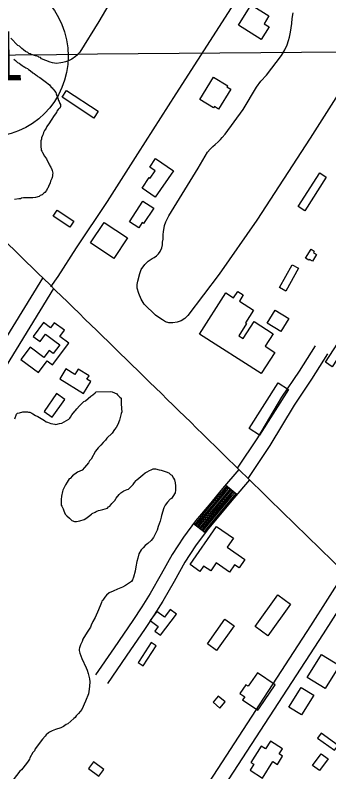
# Model space of a CAD drawing. Extents: x 3823584 to 3861785, y 301729 to 327625.
# Drawn here: x 3858261 to 3858898, y 312242 to 313779 of the extents above; entities that cross this region are included whole.
import ezdxf

# ---------------------------------------------------------------- set-up
doc = ezdxf.new("R2010")
doc.units = 0
for name, color, linetype in [('V-BLDG-OTLN', 7, 'Continuous'), ('V-GRID-MAJR', 7, 'Continuous'), ('V-ROAD-CNTR', 7, 'Continuous'), ('V-ROAD-IDEN', 7, 'Continuous'), ('V-SITE-VEGE', 7, 'Continuous')]:
    doc.layers.add(name, color=color, linetype=linetype)

msp = doc.modelspace()

# ---------------------------------------------------------------- linework, layer by layer
at = {"layer": 'V-BLDG-OTLN'}
for points in [[(3858714.667, 313758.733), (3858740.24, 313800.31), (3858776.627, 313777.929), (3858766.759, 313761.887), (3858776.754, 313755.741), (3858761.048, 313730.204)], [(3858635.9560000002, 313608.113), (3858664.063, 313653.693), (3858692.739, 313636.011), (3858691.309, 313633.692), (3858699.085, 313628.898), (3858674.2290000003, 313588.589), (3858665.779, 313593.799), (3858663.673, 313591.02)], [(3858420.881, 313570.391), (3858356.4450000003, 313612.705), (3858365.458, 313626.428), (3858429.892, 313584.114)], [(3858546.43, 313488.313), (3858582.448, 313463.375), (3858545.27, 313409.68200000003), (3858518.6950000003, 313428.086), (3858533.443, 313449.385), (3858535.2660000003, 313448.123), (3858545.563, 313462.994), (3858534.2970000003, 313470.795)], [(3858893.049, 313450.376), (3858849.159, 313381.926), (3858835.832, 313390.472), (3858879.723, 313458.922)], [(3858542.696, 313387.01300000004), (3858522.028, 313355.748), (3858519.031, 313357.731), (3858512.029, 313347.13800000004), (3858493.018, 313359.70900000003), (3858520.684, 313401.564)], [(3858372.333, 313348.445), (3858338.213, 313371.254), (3858346.293, 313383.339), (3858380.412, 313360.528)], [(3858461.61, 313285.166), (3858414.338, 313316.746), (3858442.096, 313358.298), (3858489.3680000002, 313326.718)], [(3858850.66, 313285.561), (3858861.981, 313304.063), (3858868.6950000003, 313299.954), (3858866.987, 313297.163), (3858873.409, 313293.233), (3858864.967, 313279.438), (3858858.936, 313283.128), (3858857.764, 313281.213)], [(3858797.838, 313225.841), (3858823.841, 313272.21), (3858836.6780000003, 313265.011), (3858810.673, 313218.643)], [(3858760.7770000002, 313050.885), (3858635.298, 313131.455), (3858689.0870000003, 313215.227), (3858704.81, 313205.13), (3858713.12, 313218.07300000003), (3858724.4620000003, 313210.787), (3858716.401, 313198.234), (3858745.0470000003, 313179.841), (3858728.6950000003, 313154.379), (3858731.233, 313152.75), (3858715.3510000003, 313128.017), (3858724.208, 313122.327), (3858746.466, 313156.99), (3858785.148, 313132.15), (3858768.912, 313106.867), (3858788.606, 313094.22500000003)], [(3858800.947, 313136.561), (3858773.1, 313153.738), (3858789.324, 313180.038), (3858817.171, 313162.86100000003)], [(3858272.844661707, 313079.4368187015), (3858308.221369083, 313053.13106193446), (3858325.7511155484, 313076.70554856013), (3858336.7745095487, 313068.50866584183), (3858369.99638611, 313113.1863619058), (3858351.8287544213, 313126.6956264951), (3858360.961150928, 313138.9771252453), (3858340.33721949, 313154.31286913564), (3858332.9310686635, 313144.3528731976), (3858318.477841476, 313155.1001446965), (3858297.3062734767, 313126.6280360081), (3858311.6097262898, 313115.99213519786), (3858322.7022469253, 313130.9096629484), (3858341.528885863, 313116.91036732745), (3858351.578746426, 313109.43739408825), (3858338.4147309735, 313091.7340629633), (3858329.9075464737, 313098.0599181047), (3858319.438701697, 313083.98112685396), (3858291.6106228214, 313104.67380089)], [(3858946.7320000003, 313128.914), (3858904.809, 313065.049), (3858891.13, 313074.027), (3858933.055, 313137.892)], [(3858351.761932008, 313040.4317310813), (3858399.837970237, 313010.4975940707), (3858414.981663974, 313034.81928401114), (3858406.940212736, 313039.826225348), (3858411.1177834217, 313046.53565705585), (3858388.9297914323, 313060.35082187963), (3858382.141239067, 313049.4479953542), (3858364.294644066, 313060.56002620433)], [(3858816.35, 313018.477), (3858757.244, 312925.795), (3858736.0870000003, 312939.289), (3858795.1920000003, 313031.972)], [(3858336.341315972, 312962.4215558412), (3858361.7399776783, 312998.70535827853), (3858345.059169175, 313010.38192423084), (3858319.660507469, 312974.09812179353)], [(3858616.217452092, 312662.8551608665), (3858669.9855701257, 312740.4222819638), (3858704.5778675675, 312716.44353032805), (3858691.8873723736, 312698.1359307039), (3858727.907202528, 312673.16763934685), (3858716.1405903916, 312656.19285462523), (3858706.8514794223, 312662.6318974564), (3858696.557452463, 312647.78149790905), (3858669.535814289, 312666.51240618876), (3858658.1865909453, 312650.13975611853), (3858643.945091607, 312660.01170452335), (3858636.2773312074, 312648.9500173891)], [(3858748.4341357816, 312536.8085890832), (3858794.2692527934, 312601.1540418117), (3858820.22210563, 312582.66707814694), (3858774.3869886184, 312518.32162541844)], [(3858556.2792221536, 312519.1796979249), (3858588.8926707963, 312562.37048126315), (3858576.2333032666, 312571.9295955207), (3858564.1914145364, 312555.9822293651), (3858548.9085219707, 312567.52237273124), (3858535.179730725, 312549.34100054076), (3858551.5509852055, 312536.9790328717), (3858544.7082165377, 312527.9169878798)], [(3858651.4752344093, 312501.55080676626), (3858686.7330167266, 312551.79314656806), (3858705.5907313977, 312538.55966258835), (3858670.3329490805, 312488.31732278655)], [(3858521.0214398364, 312457.47857887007), (3858547.464776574, 312498.02502853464), (3858537.2206138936, 312504.7060041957), (3858512.600955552, 312466.9558614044), (3858510.777277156, 312464.1595545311)], [(3858854.207482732, 312433.67957580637), (3858883.2951531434, 312480.39613737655), (3858919.692843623, 312457.7334244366), (3858890.605173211, 312411.0168628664)], [(3858757.2485813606, 312371.97845675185), (3858788.9805854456, 312418.69501832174), (3858753.04126719, 312443.1066307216), (3858734.4272194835, 312415.70261604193), (3858729.7612535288, 312418.8719514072), (3858717.65593845, 312401.05023754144), (3858727.295141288, 312394.5028544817), (3858722.9508328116, 312388.10706700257), (3858753.9169141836, 312367.07350229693)], [(3858817.1868112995, 312372.8599013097), (3858841.867258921, 312413.4063509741), (3858867.4255037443, 312397.849158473), (3858842.745056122, 312357.3027088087)], [(3858673.5113483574, 312395.7774598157), (3858662.9340136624, 312383.4372360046), (3858677.0163867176, 312371.36663052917), (3858687.5937214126, 312383.70685434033)], [(3858875.362152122, 312310.27733769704), (3858909.738489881, 312285.5968900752), (3858916.848171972, 312295.4996615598), (3858882.4718342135, 312320.1801091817)], [(3858763.418693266, 312229.1844383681), (3858784.573362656, 312262.6793315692), (3858793.660096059, 312256.9403420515), (3858804.3631020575, 312273.8867682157), (3858797.3324908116, 312278.32715426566), (3858803.846453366, 312288.6409283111), (3858779.471456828, 312304.0356629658), (3858769.5643690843, 312288.34944070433), (3858760.7097785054, 312293.94181370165), (3858739.932123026, 312261.0438591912), (3858746.0009997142, 312257.21088444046), (3858738.314104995, 312245.03996780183)], [(3858864.784817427, 312254.74633054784), (3858882.413708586, 312278.5453336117), (3858896.5792799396, 312268.0523177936), (3858881.198892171, 312247.2887943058), (3858878.9503887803, 312244.25331472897)], [(3858409.9594255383, 312248.57621864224), (3858431.114094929, 312232.7102165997), (3858441.374109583, 312246.3902361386), (3858420.2194401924, 312262.25623818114)]]:
    msp.add_lwpolyline(points, close=True, dxfattribs=at)
at = {"layer": 'V-GRID-MAJR'}
msp.add_spline([(3827733.773, 313215.73), (3833043.082, 313295.662), (3838352.38, 313376.366), (3843661.667, 313457.842), (3848970.941, 313540.09), (3854280.204, 313623.11100000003), (3859589.454, 313706.903), (3859589.455, 313706.903)], degree=3, dxfattribs=at)
at = {"layer": 'V-ROAD-CNTR'}
for p, q in [((3858711.5655373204, 312805.2713640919), (3858688.6275831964, 312824.6073254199)), ((3858647.247665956, 312727.724519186), (3858623.238713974, 312745.71248320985))]:
    msp.add_line(p, q, dxfattribs=at)
for points in [[(3858333.665, 313227.259), (3858348.472, 313248.601), (3858385.535, 313306.373), (3858448.498, 313400.534), (3858510.344, 313497.777), (3858588.375, 313619.803), (3858675.955, 313756.126), (3858739.3570000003, 313855.464), (3858798.27, 313947.55700000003), (3858864.244, 314054.354), (3858937.5810000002, 314167.983), (3859002.484, 314264.042), (3859077.222, 314383.033), (3859164.805, 314519.356)], [(3857655.8726487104, 312211.77955107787), (3857707.671545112, 312289.4793956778), (3858141.505677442, 312958.96505670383), (3858317.499325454, 313245.1534843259)], [(3857680.8345987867, 312195.13958435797), (3857732.7414949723, 312273.0014286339), (3858166.873626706, 312942.9490887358), (3858339.509281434, 313223.67452728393)], [(3858712.6385351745, 312859.14625634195), (3858753.727452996, 312920.82613298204), (3858802.8553547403, 313003.0129686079), (3858838.4802834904, 313055.938862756), (3858870.9682185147, 313107.19976023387)], [(3858734.4704915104, 312837.806299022), (3858779.1014022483, 312904.80416502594), (3858828.1933040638, 312986.9290007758), (3858863.5982332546, 313039.530895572), (3858896.3081678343, 313091.13979235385)], [(3858715.4375295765, 312856.4102618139), (3858682.403595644, 312817.2233401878), (3858655.086650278, 312784.645405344), (3858627.691705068, 312751.6574713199), (3858602.816754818, 312718.455537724), (3858580.2248000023, 312683.4936076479), (3858557.69084507, 312643.45268772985), (3858535.441889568, 312604.2137662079), (3858518.148924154, 312576.741821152), (3858500.1509601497, 312549.4848756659), (3858462.075036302, 312494.09098645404), (3858423.918112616, 312438.582097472)], [(3858736.9494865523, 312835.38230387), (3858705.36554972, 312797.91737879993), (3858678.12060421, 312765.425443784), (3858651.251657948, 312733.0695084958), (3858627.448705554, 312701.2995720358), (3858605.9187486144, 312667.9816386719), (3858583.81079283, 312628.696717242), (3858561.1978380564, 312588.815797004), (3858543.362873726, 312560.483853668), (3858525.032910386, 312532.720909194), (3858486.7969868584, 312477.097020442), (3858448.640063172, 312421.58813145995)], [(3858690.921578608, 312822.673329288), (3858684.6995910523, 312815.29234404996), (3858657.389645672, 312782.7234091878), (3858630.047700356, 312749.7984750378), (3858625.6387091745, 312743.91348680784)], [(3858693.2155740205, 312820.740333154), (3858686.99558646, 312813.36234790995), (3858659.693641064, 312780.8014130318), (3858632.4036956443, 312747.9394787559), (3858628.0397043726, 312742.11449040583)], [(3858695.509569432, 312818.8063370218), (3858689.291581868, 312811.4313517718), (3858661.9966364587, 312778.87941687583), (3858634.7596909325, 312746.08148247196), (3858630.4406995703, 312740.315494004)], [(3858697.8025648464, 312816.8733408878), (3858691.5885772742, 312809.50135563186), (3858664.3006318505, 312776.95742071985), (3858637.11568622, 312744.22248618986), (3858632.841694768, 312738.5174975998)], [(3858700.096560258, 312814.9393447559), (3858693.8845726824, 312807.57035949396), (3858666.603627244, 312775.0354245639), (3858639.4716815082, 312742.363489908), (3858635.242689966, 312736.7185011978)], [(3858702.39055567, 312813.005348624), (3858696.1805680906, 312805.6393633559), (3858668.906622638, 312773.11342840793), (3858641.827676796, 312740.5044936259), (3858637.643685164, 312734.9195047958)], [(3858704.6835510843, 312811.07235249), (3858698.477563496, 312803.70936721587), (3858671.2106180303, 312771.19143225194), (3858644.183672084, 312738.645497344), (3858640.0446803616, 312733.12150839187)], [(3858706.9775464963, 312809.1383563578), (3858700.7735589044, 312801.778371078), (3858673.5136134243, 312769.26943609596), (3858646.5396673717, 312736.78750106), (3858642.4456755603, 312731.32251198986)], [(3858709.2715419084, 312807.205360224), (3858703.0695543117, 312799.848374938), (3858675.817608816, 312767.34743994), (3858648.8956626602, 312734.9285047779), (3858644.8466707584, 312729.5235155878)], [(3858930.251099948, 312646.6876812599), (3858861.297237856, 312538.6408973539), (3858422.9701145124, 311864.0882464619), (3858267.1494261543, 311629.12271639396)], [(3858952.212056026, 312625.33272396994), (3858886.519187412, 312522.398929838), (3858448.0500643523, 311847.62427938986), (3858289.2693819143, 311608.19575824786)]]:
    msp.add_lwpolyline(points, dxfattribs=at)
msp.add_spline([(3854116.1287282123, 316942.4040898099), (3854169.422621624, 316931.5211115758), (3854298.8423627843, 316901.8171709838), (3854437.5830853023, 316854.58426545), (3854560.470839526, 316798.18137825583), (3854671.19361808, 316730.1535143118), (3854747.11346624, 316675.9476227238), (3854806.6103472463, 316630.036714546), (3854875.806208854, 316567.34183993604), (3854972.811014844, 316478.0100186), (3855148.5016634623, 316306.8263609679), (3855485.0009904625, 315981.5860114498), (3856075.101810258, 315410.1011544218), (3856623.4737135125, 314884.7812050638), (3857154.4816514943, 314370.3702338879), (3857470.64801916, 314060.5538535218), (3857747.384465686, 313795.587383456), (3858247.579465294, 313313.318347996), (3858629.526701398, 312940.329093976), (3859041.8298767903, 312538.4968976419), (3859429.78910087, 312165.72064319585), (3859613.3237338, 311989.1799962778)], degree=3, dxfattribs=at)
at = {"layer": 'V-ROAD-IDEN'}
msp.add_circle((3858203.8809444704, 313696.31284407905), 165.00000000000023, dxfattribs=at)
msp.add_circle((3858203.8809444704, 313696.31284407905), 165.00000000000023, dxfattribs=at)
at = {"layer": 'V-SITE-VEGE'}
for points in [[(3858492.1210000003, 313870.601), (3858431.1580000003, 313766.245), (3858392.711, 313704.457), (3858386.694, 313697.994), (3858383.595, 313695.337), (3858376.441, 313690.23), (3858372.386, 313687.969), (3858367.377, 313686.101), (3858363.332, 313684.798), (3858358.136, 313683.318), (3858353.711, 313682.212), (3858345.257, 313681.339), (3858341.04, 313681.958), (3858336.827, 313682.771), (3858332.231, 313683.969), (3858323.052, 313687.135), (3858314.838, 313690.866)], [(3858959.538, 313686.156), (3858860.609, 313529.412), (3858751.795, 313362.982), (3858675.613, 313253.025), (3858611.984, 313168.848), (3858605.971, 313162.96), (3858598.055, 313158.436), (3858590.1580000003, 313155.636), (3858581.506, 313154.19), (3858573.4450000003, 313154.08400000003), (3858566.367, 313156.45900000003), (3858560.645, 313160.164), (3858554.736, 313163.871), (3858545.932, 313169.876), (3858523.318, 313191.798), (3858516.897, 313202.03500000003), (3858512.0270000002, 313213.793), (3858509.0700000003, 313224.572), (3858509.148, 313232.05700000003), (3858510.37, 313239.145), (3858514.3680000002, 313254.458), (3858517.329, 313262.488), (3858524.149, 313272.39900000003), (3858527.838, 313276.39400000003), (3858531.326, 313279.62), (3858539.055, 313284.914), (3858543.114, 313287.175), (3858548.1380000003, 313290.577), (3858552.399, 313294.56200000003), (3858555.899, 313298.943), (3858558.664, 313306.397), (3858560.073, 313312.718), (3858560.5100000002, 313317.895), (3858561.534, 313324.027), (3858561.407, 313330.36100000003), (3858561.828, 313334.005), (3858562.267, 313339.18200000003), (3858564.313, 313351.636), (3858567.077, 313359.093), (3858573.16, 313371.88800000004), (3858632.507, 313468.777), (3858651.836, 313500.824), (3858657.278, 313507.099), (3858662.326, 313512.615), (3858666.973, 313516.596), (3858673.1720000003, 313522.099), (3858678.2120000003, 313527.037), (3858681.704, 313530.647), (3858687.535, 313537.496), (3858724.137, 313587.789), (3858751.279, 313632.804), (3858760.235, 313644.993), (3858771.497, 313657.54600000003), (3858801.85, 313697.539), (3858808.682, 313708.598), (3858813.589, 313719.297), (3858816.364, 313727.712), (3858818.166, 313734.989), (3858819.997, 313744.75800000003), (3858821.431, 313753.57), (3858822.869, 313762.77), (3858823.927, 313772.354), (3858825.967, 313784.04)], [(3858314.838, 313690.866), (3858312.23, 313693.216), (3858309.443, 313694.18200000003), (3858307.588, 313695.137), (3858304.8000000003, 313696.101), (3858302.474, 313696.593), (3858300.153, 313697.555), (3858295.971, 313699.003), (3858293.645, 313699.49700000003), (3858291.329, 313700.922), (3858289.002, 313701.416), (3858286.6920000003, 313703.308), (3858282.055, 313705.694), (3858277.896, 313709.01), (3858274.6580000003, 313711.379), (3858269.5810000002, 313716.104), (3858266.806, 313718), (3858252.515, 313732.627)], [(3858258.38, 313689.656), (3858261.6180000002, 313687.287), (3858263.461, 313685.398), (3858265.772, 313683.50800000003), (3858269.0160000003, 313681.603), (3858272.718, 313679.228), (3858275.491, 313676.862), (3858277.341, 313675.443), (3858280.583, 313673.538), (3858282.432, 313672.117), (3858286.147, 313670.675), (3858288.463, 313669.248), (3858291.234, 313666.884), (3858297.2430000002, 313662.14900000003), (3858299.559, 313660.724)], [(3858299.559, 313660.724), (3858302.7970000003, 313658.352), (3858305.116, 313656.927), (3858307.424, 313655.03500000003), (3858311.127, 313652.659), (3858316.681, 313648.862), (3858322.2290000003, 313644.60000000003), (3858330.544, 313637.506), (3858331.92, 313635.624), (3858334.2260000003, 313633.264), (3858336.075, 313631.843), (3858337.452, 313629.961), (3858339.758, 313627.604), (3858340.669, 313625.726), (3858343.424, 313621.964), (3858344.327, 313619.621), (3858345.24, 313617.743), (3858347.491, 313610.72000000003), (3858349.301, 313606.034), (3858350.673, 313603.685), (3858352.029, 313599.93700000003), (3858352.941, 313598.061), (3858352.8910000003, 313593.865), (3858351.454, 313590.617), (3858349.574, 313589.239), (3858348.1520000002, 313587.389), (3858345.791, 313584.62), (3858344.816, 313581.364), (3858340.0870000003, 313575.82), (3858334.378, 313566.092), (3858332.9560000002, 313564.243), (3858330.583, 313560.538), (3858325.364, 313553.134), (3858323.927, 313549.886), (3858322.505, 313548.037), (3858320.6070000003, 313545.262), (3858318.694, 313541.086), (3858318.188, 313537.826), (3858316.2860000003, 313534.582), (3858314.838, 313530.402), (3858314.338, 313527.608), (3858312.894, 313523.893), (3858313.302, 313518.757), (3858313.2090000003, 313510.829), (3858313.637, 313507.558), (3858314.078, 313505.219), (3858314.983, 313502.876), (3858316.816, 313500.056), (3858320.461, 313492.55), (3858324.598, 313487.371), (3858329.616, 313477.518), (3858330.523, 313475.175), (3858331.433, 313473.299), (3858333.2630000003, 313470.477), (3858335.543, 313465.787), (3858336.448, 313463.444), (3858337.323, 313458.304), (3858336.823, 313455.51), (3858336.796, 313453.178), (3858336.2860000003, 313449.452), (3858335.332, 313447.597), (3858332.934, 313442.028), (3858331.963, 313438.77400000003), (3858328.606, 313430.88300000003), (3858327.1750000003, 313428.102), (3858325.753, 313426.251), (3858324.7830000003, 313422.996), (3858321.475, 313419.304), (3858319.122, 313417.465), (3858315.819, 313414.239), (3858312.071, 313412.88300000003), (3858309.718, 313411.044), (3858302.2260000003, 313408.8), (3858297.086, 313407.925), (3858294.288, 313407.958), (3858290.096, 313408.474), (3858287.296, 313408.507), (3858284.492, 313408.072), (3858277.963, 313408.148), (3858274.222, 313407.259), (3858271.879, 313406.352), (3858268.612, 313406.391), (3858259.73, 313404.63)], [(3858260.3140000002, 312959.37200000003), (3858263.955, 312968.748), (3858265.739, 312970.491), (3858269.872, 312971.619), (3858276.954, 312973.303), (3858285.781, 312973.2), (3858288.128, 312972.586), (3858291.071, 312972.553), (3858294.5810000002, 312970.745), (3858296.916, 312968.953), (3858302.1750000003, 312965.94800000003), (3858306.861, 312964.128), (3858320.887, 312955.727), (3858323.804, 312953.339), (3858326.73, 312952.126), (3858333.765, 312949.691), (3858341.4, 312948.428), (3858343.747, 312947.809), (3858351.419, 312949.484), (3858355.552, 312950.615), (3858360.287, 312952.913), (3858370.359, 312958.68200000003), (3858372.143, 312960.427), (3858373.349, 312962.766), (3858376.345, 312967.439), (3858382.311, 312974.431), (3858383.509, 312976.184), (3858386.4930000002, 312979.68), (3858391.8570000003, 312985.502), (3858400.7860000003, 312994.227), (3858403.747, 312995.958), (3858414.448, 313005.249), (3858418.6040000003, 313008.143), (3858423.3570000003, 313012.208), (3858425.733, 313013.945), (3858453.991, 313014.795), (3858458.103, 313014.158), (3858467.471, 313009.929), (3858469.208, 313007.555)], [(3858469.208, 313007.555), (3858473.867, 313003.382), (3858476.193, 313001.002), (3858476.0500000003, 312988.642), (3858477.146, 312981.568), (3858477.117, 312979.215), (3858477.637, 312973.32300000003), (3858476.421, 312969.80700000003), (3858473.355, 312959.249), (3858473.3200000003, 312956.306), (3858469.687, 312947.52), (3858466.089, 312941.677), (3858463.098, 312937.594), (3858458.304, 312929.996), (3858447.5870000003, 312919.528), (3858444.597, 312915.447), (3858439.833, 312910.791), (3858435.065, 312905.551), (3858429.708, 312900.318), (3858424.33, 312893.316), (3858415.31, 312876.942), (3858412.329, 312873.446), (3858409.926, 312869.354), (3858402.166, 312860.03), (3858396.811, 312854.795), (3858387.935, 312850.779), (3858384.965, 312848.45900000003), (3858380.218, 312844.983), (3858377.254, 312843.253), (3858372.485, 312838.012), (3858370.707, 312836.855), (3858366.5130000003, 312830.43), (3858363.508, 312825.169), (3858358.0810000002, 312814.048), (3858357.461, 312811.113), (3858354.997, 312801.727), (3858354.333, 312795.262), (3858354.784, 312783.48600000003), (3858355.941, 312781.706), (3858358.822, 312776.375), (3858359.951, 312772.242), (3858362.81, 312765.148), (3858365.718, 312762.17), (3858371.549, 312757.39400000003), (3858372.704, 312755.617), (3858376.202, 312752.63300000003), (3858381.475, 312750.804), (3858385.596, 312750.759), (3858392.082, 312751.86100000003), (3858401.531, 312754.693), (3858404.4930000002, 312756.423), (3858409.836, 312760.481), (3858416.365, 312765.113), (3858417.561, 312766.864), (3858423.4820000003, 312769.74), (3858425.2600000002, 312770.895), (3858429.988, 312772.607), (3858433.531, 312773.741), (3858438.842, 312774.858), (3858448.881, 312777.684), (3858450.671, 312780.016), (3858453.0470000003, 312781.753), (3858457.227, 312787.002), (3858463.186, 312793.406), (3858466.183, 312798.08), (3858472.157, 312805.661), (3858475.72, 312808.561), (3858481.653, 312812.612), (3858488.748, 312815.471), (3858491.111, 312816.033), (3858500.634, 312825.339), (3858503.628, 312830.012), (3858506.62, 312834.098), (3858508.4020000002, 312835.253), (3858520.285, 312845.12), (3858525.042, 312849.181), (3858529.187, 312851.49), (3858533.929, 312854.377), (3858537.474, 312855.514), (3858541.613, 312857.23), (3858546.321, 312857.177), (3858553.362, 312855.328), (3858557.472, 312854.693), (3858567.4420000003, 312851.635), (3858573.299, 312849.21), (3858576.795, 312846.228), (3858579.13, 312844.436), (3858582.591, 312838.509), (3858584.903, 312834.952), (3858586.011, 312829.056), (3858586.529, 312823.164), (3858587.019, 312814.331), (3858585.774, 312808.45900000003), (3858581.571, 312801.447), (3858578.5810000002, 312797.36100000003), (3858576.207, 312795.62200000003), (3858570.254, 312789.808), (3858566.068, 312783.969), (3858563.055, 312778.12), (3858558.173, 312762.877), (3858557.542, 312759.352)], [(3858557.542, 312759.352), (3858555.68, 312751.131), (3858551.431, 312740.003), (3858549.5810000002, 312732.962), (3858545.971, 312725.941), (3858542.344, 312717.745), (3858537.5700000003, 312711.914), (3858530.433, 312705.525), (3858525.0870000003, 312701.465), (3858520.913, 312696.806), (3858516.748, 312692.737), (3858511.943, 312684.553), (3858510.075, 312675.749), (3858508.236, 312669.293), (3858506.34, 312658.134), (3858504.472, 312649.327), (3858501.392, 312637.594), (3858499.561, 312631.733), (3858497.165, 312628.227), (3858485.301, 312620.127), (3858478.792, 312617.26), (3858468.7430000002, 312613.256), (3858459.867, 312609.24), (3858452.17, 312605.20900000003), (3858446.819, 312600.565), (3858443.241, 312596.487), (3858439.0530000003, 312590.648), (3858437.261, 312588.315), (3858436.644, 312585.968), (3858434.838, 312582.458), (3858429.995, 312570.746), (3858423.343, 312555.521), (3858419.128, 312547.331), (3858415.511, 312539.723), (3858414.284, 312535.616), (3858407.106, 312525.696), (3858398.697, 312511.079), (3858396.876, 312506.393), (3858395.0700000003, 312502.88300000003), (3858393.862, 312499.957), (3858392.0270000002, 312494.091), (3858390.8140000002, 312491.162), (3858390.782, 312488.219), (3858392.485, 312482.905), (3858396.4790000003, 312472.26300000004), (3858405.089, 312453.332), (3858407.387, 312448.597), (3858409.0700000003, 312441.515), (3858411.8880000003, 312430.892), (3858412.41, 312424.998), (3858412.3000000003, 312415.583), (3858411.642, 312409.705), (3858409.769, 312400.311), (3858403.713, 312385.668), (3858396.452, 312368.686), (3858389.884, 312360.523), (3858385.1210000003, 312355.869), (3858382.727, 312352.367), (3858380.347, 312350.041), (3858367.866, 312339.594), (3858364.903, 312337.86100000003), (3858359.56, 312333.804), (3858353.647, 312331.51900000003), (3858343.008, 312327.523), (3858336.507, 312325.246), (3858330.589, 312322.37), (3858328.809, 312321.213), (3858324.056, 312317.15), (3858321.668, 312314.23600000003), (3858316.302, 312308.413), (3858301.947, 312288.57), (3858300.133, 312284.47000000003), (3858297.151, 312280.974), (3858291.142, 312270.451), (3858289.932, 312267.523), (3858286.3340000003, 312261.68), (3858276.773, 312249.431), (3858273.792, 312245.93700000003), (3858270.816, 312243.029), (3858257.076, 312225.533)]]:
    msp.add_lwpolyline(points, dxfattribs=at)

# ---------------------------------------------------------------- texts
at = {"layer": 'V-ROAD-IDEN'}
msp.add_text('11', height=100.00000199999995, rotation=0.6162221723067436, dxfattribs=at).set_placement((3858130.4072772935, 313645.51970459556))

doc.saveas('drawing.dxf')
